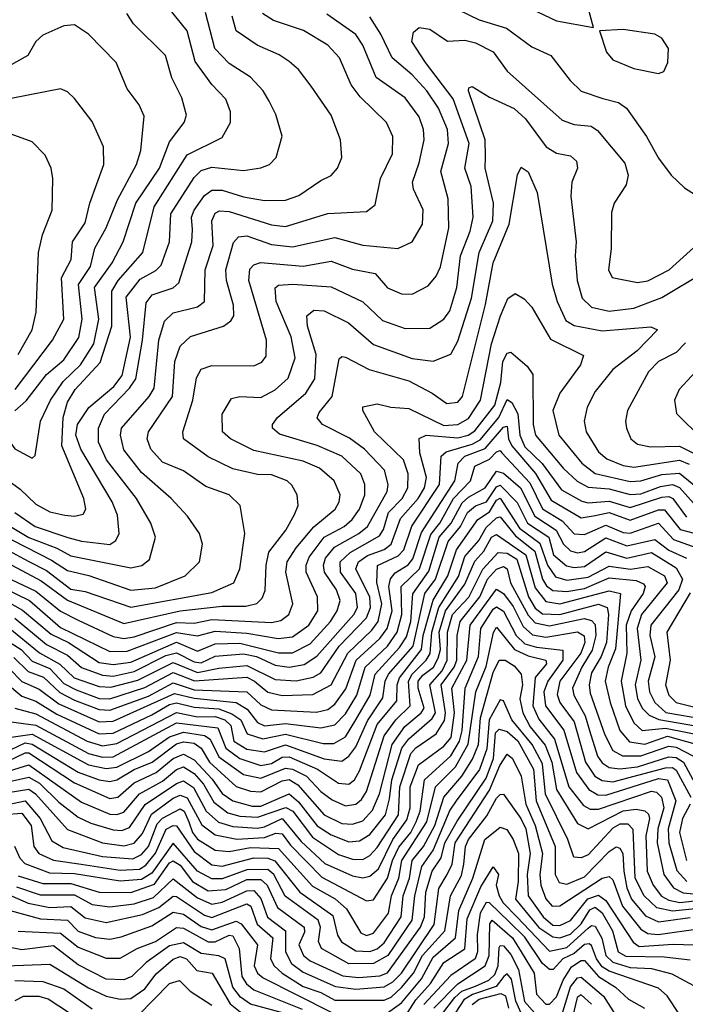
# Model space of a CAD drawing. Extents: x 1308313 to 1441400, y 959662 to 1036319.
# Tile 492 of 656: x 1397069 to 1398961, y 976716 to 979517. Entities that reach past the tile are written whole.
import ezdxf

# ---------------------------------------------------------------- set-up
doc = ezdxf.new("R2010")
doc.units = 0

msp = doc.modelspace()

# ---------------------------------------------------------------- linework, layer by layer
at = {"layer": '0CON10XD'}
for points in [[(1398285, 979560.5), (1398375, 979516.5), (1398453.1, 979493.1), (1398525, 979439.8), (1398579.1, 979415), (1398634.1, 979344.1), (1398665, 979314.1), (1398726.8, 979293.2), (1398771.6, 979281.6), (1398794, 979265), (1398851.4, 979185), (1398885, 979123.5), (1398921.5, 979075), (1398959.1, 979039.1), (1399185, 978895.7)], [(1398485.5, 979565.5), (1398595, 979514.1), (1398700, 979495), (1398681.2, 979565)], [(1396975, 978040), (1397095, 977975.9), (1397145, 977950.4), (1397215, 977896.6), (1397255, 977890.3), (1397385, 977845.4), (1397615, 977887.1), (1397678.4, 977915), (1397694.7, 977954.7), (1397708.8, 978055), (1397695.5, 978135), (1397664.4, 978165), (1397598.7, 978188.7), (1397535, 978233.9), (1397475, 978258.7), (1397441.7, 978295), (1397431.5, 978325), (1397435.6, 978345), (1397503.4, 978445), (1397510.2, 978545), (1397525, 978588.4), (1397555, 978616.1), (1397648.2, 978645), (1397669.6, 978660.4), (1397678.1, 978675), (1397677.1, 978705), (1397656.8, 978775), (1397654.9, 978805), (1397677, 978883), (1397691, 978899), (1397715, 978902.4), (1397785, 978877.5), (1397845, 978871.1), (1397965, 978897.8), (1398045, 978875.7), (1398143.7, 978866.3), (1398184.5, 978885), (1398214.4, 978935.6), (1398215.8, 978975.8), (1398188.8, 979035), (1398185.7, 979055), (1398205, 979109.4), (1398218.9, 979175), (1398217.3, 979205), (1398205, 979240.8), (1398164.7, 979295), (1398082.8, 979352.8), (1398044.4, 979445), (1398024.4, 979475), (1397942.6, 979532.6)], [(1397014, 978054), (1397159.8, 977979.8), (1397205, 977950.3), (1397266.2, 977936.2), (1397385, 977894.1), (1397455, 977901.1), (1397539.6, 977935), (1397580.4, 977975), (1397588.7, 978025), (1397580.8, 978055), (1397546.2, 978105), (1397499.6, 978155), (1397415, 978229), (1397365, 978293.1), (1397355.9, 978335), (1397358.7, 978355), (1397437.5, 978445), (1397451.1, 978468.9), (1397465.1, 978605), (1397480.5, 978659.5), (1397505, 978682.6), (1397575, 978699.8), (1397594.8, 978715.2), (1397596.4, 978805), (1397619.4, 978875), (1397615.5, 978945), (1397625, 978966.5), (1397637, 978973), (1397665, 978971.2), (1397785, 978933.1), (1397825, 978928.5), (1397945, 978965.6), (1398055, 978971.5), (1398080, 978990), (1398094.5, 979065.5), (1398128.9, 979135), (1398130, 979185), (1398112, 979225), (1398037.1, 979297.1), (1398011.8, 979331.8), (1397978.3, 979408.3), (1397945.4, 979445), (1397875.8, 979485.8), (1397791.1, 979515), (1397759.6, 979535)], [(1397105, 978269.2), (1397113.1, 978276.9), (1397128.2, 978375), (1397156.5, 978435), (1397192.4, 978487.6), (1397242.1, 978535), (1397280, 978595), (1397294.2, 978665), (1397281.7, 978755), (1397332.3, 978825), (1397362.9, 978885), (1397399.3, 978995), (1397467, 979095), (1397495, 979169.6), (1397536.7, 979225), (1397543.2, 979245), (1397530.3, 979295), (1397501.3, 979351.3), (1397484.1, 979415), (1397392.7, 979505), (1397373.5, 979535)], [(1397225, 978104.8), (1397249.5, 978110.5), (1397257.1, 978125), (1397251.9, 978155), (1397189, 978305), (1397192.7, 978385), (1397205, 978428.5), (1397227, 978465), (1397297.9, 978542.1), (1397330.8, 978645), (1397330.7, 978745), (1397349.4, 978775), (1397419.1, 978855), (1397451, 978985), (1397545, 979132.7), (1397645, 979181.8), (1397668.4, 979225), (1397668.2, 979255), (1397655, 979291.1), (1397615, 979332.7), (1397567.6, 979397.6), (1397545.1, 979485.1), (1397489.2, 979555)], [(1397325, 978023.7), (1397342.8, 978035), (1397351.5, 978055), (1397347.3, 978107.3), (1397332.2, 978145), (1397243.2, 978295), (1397229.1, 978335), (1397233.9, 978365), (1397266, 978414), (1397336.5, 978473.5), (1397360.1, 978505), (1397384.1, 978614.1), (1397372.2, 978727.8), (1397411.5, 978778.5), (1397456.6, 978803.4), (1397471.4, 978818.6), (1397495.2, 978885), (1397499.3, 978965), (1397565, 979068.4), (1397585, 979088), (1397615, 979097.3), (1397705, 979088), (1397754.8, 979095.2), (1397778.9, 979105), (1397798.5, 979125), (1397815.3, 979185.3), (1397797.5, 979247.5), (1397778.8, 979285), (1397761.2, 979315), (1397725, 979353.8), (1397665, 979392.1), (1397623.5, 979435), (1397597.5, 979537.5)], [(1396005, 979523.8), (1396016, 979466), (1396040, 979435), (1396067.8, 979417.8), (1396135, 979401.8), (1396155, 979386.5), (1396174.3, 979325), (1396164.5, 979265), (1396166.7, 979216.7), (1396195.7, 979135), (1396209.2, 979055), (1396235, 978996.5), (1396311.8, 978865), (1396393.8, 978755), (1396508.7, 978668.7), (1396594.9, 978585), (1396695, 978531.6), (1396795, 978489.6), (1396975.4, 978385), (1397031.2, 978331.2), (1397055, 978295.9), (1397105, 978269.2)], [(1397043, 978075), (1397095, 978044.1), (1397175, 978014), (1397215, 977991.4), (1397385, 977957.6), (1397416.2, 977963.8), (1397438.5, 977981.5), (1397455.3, 978044.7), (1397442, 978085), (1397401.5, 978155), (1397315.5, 978265), (1397293.4, 978315), (1397293.3, 978355), (1397310.2, 978395), (1397381.7, 978468.3), (1397399.7, 978495), (1397418.4, 978605), (1397428.5, 978711.5), (1397446.2, 978733.8), (1397505.6, 978754.4), (1397522, 978768), (1397558.7, 978885), (1397560.5, 978920.5), (1397558, 978955), (1397564.8, 978975), (1397595, 979016.6), (1397615, 979031.7), (1397645, 979032), (1397705, 979012.8), (1397765, 979002.8), (1397825, 979004), (1397863, 979017), (1397925, 979060), (1397955, 979073.8), (1397972.9, 979095), (1397984.6, 979125), (1397981.2, 979175), (1397954.6, 979245), (1397898.2, 979328.2), (1397861.8, 979375), (1397835, 979398.5), (1397807.2, 979417.2), (1397744.3, 979444.3), (1397684.9, 979484.9), (1397673, 979527)], [(1397850.8, 978109.2), (1397860.6, 978135), (1397858, 978165), (1397843.2, 978193.2), (1397829.6, 978205), (1397785, 978222.4), (1397745, 978223.2), (1397675, 978239.5), (1397605, 978273.5), (1397534.7, 978325), (1397533.1, 978345), (1397561.4, 978435), (1397571.7, 978498.3), (1397585, 978522.8), (1397615, 978533.6), (1397735, 978532.3), (1397757.1, 978542.9), (1397770, 978560), (1397770.6, 978605), (1397720.3, 978775), (1397723, 978807), (1397735, 978820), (1397753.5, 978826.5), (1397875, 978815.4), (1397955, 978829.8), (1398015, 978806.9), (1398080, 978795), (1398115, 978754.2), (1398155, 978737.1), (1398185, 978736.6), (1398230.1, 978759.9), (1398252.7, 978787.3), (1398265, 978814.4), (1398288.8, 978925), (1398287.2, 979007.2), (1398266.6, 979085), (1398288, 979165), (1398285.5, 979204.5), (1398259.8, 979265), (1398226.5, 979315), (1398185, 979360.6), (1398128.2, 979408.2), (1398096.2, 979476.2), (1398064.8, 979525)], [(1397055, 978404), (1397087.4, 978432.6), (1397145, 978507.9), (1397195, 978548.9), (1397237.4, 978612.6), (1397246.9, 978665), (1397236.1, 978763.9), (1397270.1, 978815), (1397282.9, 978867.1), (1397315.1, 978924.9), (1397346.8, 979005), (1397401.5, 979105), (1397413.7, 979145), (1397422.9, 979242.9), (1397409.2, 979275), (1397375, 979320), (1397343.8, 979395), (1397265, 979475.5), (1397225, 979502.1), (1397195, 979500), (1397135, 979472.9), (1397115.2, 979454.8), (1397092.7, 979415), (1397036.4, 979383.6)], [(1397795.9, 978464.1), (1397832.7, 978497.3), (1397852.5, 978555), (1397841.2, 978615), (1397798.6, 978715), (1397795.8, 978754.2), (1397805, 978761.4), (1397845.5, 978764.5), (1397955, 978757.2), (1398044.3, 978714.3), (1398101, 978661), (1398165, 978638.9), (1398235, 978639.8), (1398274.7, 978665), (1398291.5, 978688.5), (1398312.1, 978755), (1398322.6, 978845), (1398350.1, 978915), (1398358.4, 978955), (1398352.4, 979042.4), (1398334.5, 979095), (1398346.6, 979165), (1398301.5, 979291.5), (1398223, 979395), (1398183.5, 979455), (1398188.6, 979481.4), (1398205, 979494.7), (1398235, 979490.5), (1398285, 979455.5), (1398335, 979459), (1398365, 979451.3), (1398415.4, 979425.4), (1398455, 979370.8), (1398611.3, 979231.3), (1398645, 979218.8), (1398693.7, 979213.7), (1398711.7, 979201.7), (1398789.1, 979109.1), (1398799.3, 979075), (1398793, 979047), (1398759.2, 978995), (1398751.5, 978968.5), (1398750.8, 978865), (1398743.3, 978805), (1398753.5, 978783.5), (1398825, 978769.2), (1398855, 978774), (1398915.4, 978805), (1398995, 978877)], [(1398885, 979364.4), (1398900, 979370), (1398911.5, 979395), (1398913.3, 979435), (1398895, 979464.3), (1398875, 979475.6), (1398785, 979488.8), (1398717.5, 979485), (1398737.8, 979425), (1398755, 979402.5), (1398815, 979377.9), (1398885, 979364.4)], [(1397056.1, 978465), (1397162, 978605), (1397194.2, 978665), (1397187.7, 978782.3), (1397215.5, 978835), (1397219.3, 978885), (1397255, 978939.5), (1397268.7, 978995), (1397308.6, 979105), (1397307.2, 979155), (1397275, 979227.1), (1397225, 979293.1), (1397205, 979311.4), (1397185, 979320), (1397045, 979292.9)], [(1398393, 979127), (1398392.7, 979175), (1398344.8, 979315), (1398346.4, 979323.6), (1398355, 979326.8), (1398405, 979296.2), (1398475, 979264.7), (1398506.7, 979235), (1398565.4, 979155.4), (1398595, 979137.7), (1398635, 979130), (1398651.8, 979115), (1398654.5, 979095), (1398639.1, 979055), (1398636.2, 979015), (1398651.1, 978885), (1398648.1, 978845), (1398654.4, 978775), (1398668.3, 978725), (1398695, 978699.2), (1398745, 978687.9), (1398815, 978696.6), (1398895, 978726.4), (1399015, 978798.6)], [(1397064.8, 978565), (1397104.8, 978635), (1397116.2, 978685), (1397122.8, 978855), (1397133.8, 978905), (1397161.9, 978975), (1397163.1, 979065), (1397158.5, 979095), (1397141.9, 979131.9), (1397105, 979169.5), (1397045, 979191.1)], [(1397025, 977899.4), (1397096.6, 977865), (1397185, 977787.5), (1397325, 977719.7), (1397375, 977720.2), (1397515, 977773.5), (1397575, 977764.1), (1397625, 977777.9), (1397715, 977771.7), (1397803.6, 977756.4), (1397845, 977761.6), (1397891.2, 977795), (1397916.6, 977835), (1397915.8, 977875), (1397883.5, 977945), (1397883.1, 977965), (1397891.7, 977988.3), (1397934.8, 978045), (1397991.5, 978075), (1398014.5, 978095), (1398035.4, 978125), (1398050.5, 978165), (1398050.6, 978195), (1398039, 978225), (1397985.3, 978275.3), (1397915, 978305.8), (1397807.8, 978337.8), (1397787.7, 978355), (1397787.7, 978365), (1397801.6, 978385), (1397882.4, 978455), (1397908.2, 978495), (1397912, 978565), (1397887, 978645), (1397885.3, 978675), (1397905, 978690.2), (1397935, 978689), (1398004.2, 978654.2), (1398075, 978592.7), (1398185, 978552.7), (1398245, 978545.2), (1398295, 978565.3), (1398315, 978602.1), (1398353.9, 978725), (1398375.8, 978855), (1398414.4, 978945), (1398416.2, 978995), (1398392.8, 979095), (1398393, 979127)], [(1396945, 977911.4), (1397077.4, 977837.4), (1397158.6, 977768.6), (1397208, 977745), (1397295, 977688.7), (1397335, 977682.4), (1397385, 977689.6), (1397515, 977746.2), (1397575, 977720.9), (1397625, 977741.4), (1397695, 977743.5), (1397805, 977716.1), (1397845, 977716.2), (1397895, 977741.4), (1397952.4, 977805), (1397971.8, 977835), (1397980.3, 977865), (1397970.1, 977895), (1397935.6, 977945), (1397932.6, 977965), (1397938.4, 977985), (1397963.8, 978016.2), (1398033.4, 978055), (1398057.7, 978075), (1398113.6, 978175), (1398116.5, 978195), (1398105.8, 978235.8), (1398049.1, 978295), (1398006.3, 978326.4), (1397930, 978365), (1397915, 978384.3), (1397920.3, 978399.7), (1397957.9, 978445), (1397977.5, 978552.5), (1397985, 978558.9), (1397995, 978556.9), (1398062.2, 978522.2), (1398175, 978489.5), (1398241.5, 978455), (1398283.3, 978425), (1398315, 978428.9), (1398328.1, 978445), (1398393.3, 978706.7), (1398415.4, 978825), (1398461, 978935), (1398483.9, 979076.1), (1398495, 979097.1), (1398515, 979084.4), (1398540, 979025), (1398582.7, 978765), (1398596.8, 978715), (1398621.4, 978661.4), (1398645, 978647), (1398725, 978631.4), (1398863.6, 978643.6), (1398882.5, 978635), (1398824.2, 978575), (1398755, 978522), (1398705, 978459.2), (1398682.2, 978415), (1398673.9, 978375), (1398679.8, 978345), (1398715, 978287.5), (1398738, 978268)], [(1397055, 977814.9), (1397145, 977739.3), (1397205, 977709.1), (1397245, 977674.2), (1397305, 977652.4), (1397335, 977649.7), (1397395, 977662.6), (1397485, 977708.4), (1397515, 977716), (1397565, 977690.6), (1397585, 977687.3), (1397625, 977706.4), (1397705, 977712.8), (1397742.5, 977705), (1397795, 977680.3), (1397834.9, 977674.9), (1397877.8, 977682.2), (1397914.1, 977705.9), (1398018.6, 977825), (1398029.4, 977845), (1398024.3, 977885), (1397981.1, 977945), (1397980.5, 977975), (1398008.7, 978001.3), (1398091.7, 978048.3), (1398103.5, 978066.5), (1398118, 978115), (1398156.4, 978155), (1398172.2, 978185), (1398173.1, 978225), (1398160.1, 978265), (1398077.8, 978345), (1398044.4, 978405), (1398045, 978416), (1398085, 978424.3), (1398124.6, 978414.6), (1398175, 978410.8), (1398275, 978362.9), (1398314.6, 978365.4), (1398345, 978382.6), (1398379.6, 978435), (1398410.1, 978595), (1398435.8, 978675), (1398456.4, 978723.6), (1398477.6, 978737.6), (1398503, 978723), (1398525, 978699.6), (1398578.3, 978608.3), (1398672, 978562), (1398663.6, 978535), (1398605, 978454.6), (1398584.4, 978405), (1398601.5, 978335), (1398667.5, 978255), (1398705, 978225.9), (1398805, 978203.2), (1398835, 978204.9), (1398895, 978223.3), (1398945, 978226.6), (1399006.5, 978176.5)], [(1399083.7, 978616.3), (1398943.8, 978465), (1398930.6, 978435), (1398936.7, 978396.7), (1399009.2, 978325)], [(1398962, 978598), (1398935, 978570.5), (1398885, 978544.3), (1398857.1, 978515), (1398797.5, 978405), (1398791.3, 978375), (1398794.6, 978355), (1398806.9, 978325), (1398825, 978309.4), (1398862, 978302), (1398945, 978304.2), (1399055, 978248.5)], [(1397035, 977789.8), (1397125.9, 977715.9), (1397183.5, 977683.5), (1397224, 977645), (1397295, 977620.3), (1397327.8, 977617.8), (1397405, 977637.7), (1397505, 977688.2), (1397575, 977660.1), (1397635, 977672.6), (1397715, 977679.7), (1397795, 977640.3), (1397855, 977635.9), (1397903.7, 977646.3), (1397925, 977659.1), (1397977.5, 977735), (1398055.3, 977815), (1398066.1, 977845), (1398064.4, 977874.4), (1398024.9, 977955), (1398032.8, 977975), (1398057.6, 977992.4), (1398105, 978010.2), (1398125.2, 978024.8), (1398152, 978098), (1398201.8, 978155), (1398219.7, 978185), (1398225.8, 978215), (1398206.5, 978285), (1398204.8, 978325.2), (1398224.9, 978335.2), (1398315, 978327), (1398344.4, 978335), (1398362.7, 978347.3), (1398419.6, 978420.4), (1398437, 978485), (1398442.6, 978545), (1398455, 978568.5), (1398465, 978570.9), (1398511.4, 978531.4), (1398528.1, 978508.1), (1398528.6, 978365), (1398535.8, 978335), (1398615, 978240.5), (1398653.8, 978203.8), (1398685, 978186.7), (1398745, 978182.5), (1398805, 978165.8), (1398835, 978168.4), (1398890.6, 978189.4), (1398925, 978194.4), (1398945, 978185.8), (1398985, 978141.4)], [(1397044.5, 977924.5), (1397115, 977890.8), (1397185, 977834.2), (1397235, 977809.2), (1397335, 977761.9), (1397365, 977756.3), (1397395, 977760.9), (1397515, 977802.1), (1397565, 977800.4), (1397615, 977810.5), (1397785, 977802.2), (1397811.9, 977808.1), (1397834.1, 977825), (1397845.2, 977855), (1397826, 977945), (1397829.9, 977975), (1397854.8, 978015), (1397905.5, 978074.5), (1397966.1, 978125), (1397977.6, 978145), (1397980, 978165), (1397962.9, 978205), (1397921.2, 978241.2), (1397875, 978261), (1397735, 978291), (1397668.5, 978325), (1397646.1, 978345), (1397644.7, 978395), (1397671, 978439), (1397695, 978444.8), (1397755, 978442.6), (1397795.9, 978464.1)], [(1397015, 977762.5), (1397073.6, 977725), (1397105, 977692.1), (1397155, 977670.8), (1397195, 977628.5), (1397230, 977610.1), (1397295, 977585.7), (1397325, 977585.4), (1397425, 977617.6), (1397505, 977659.5), (1397566.1, 977636.1), (1397715, 977646.3), (1397736.4, 977635), (1397775, 977603.5), (1397815, 977594.3), (1397902.7, 977597.3), (1397955, 977625.2), (1398002.3, 977715), (1398070, 977780), (1398088.1, 977805), (1398098.3, 977855), (1398084.2, 977915.8), (1398086.2, 977963.8), (1398145, 977991.6), (1398161.3, 978008.7), (1398184.2, 978075.8), (1398262.8, 978195), (1398267.5, 978275), (1398282, 978288), (1398355, 978309.5), (1398378, 978322), (1398431, 978385), (1398455, 978436.6), (1398468.3, 978428.3), (1398485.6, 978395.6), (1398491.4, 978335), (1398505, 978302), (1398554.2, 978254.2), (1398609.8, 978179.8), (1398667.1, 978147.1), (1398685, 978142.9), (1398745, 978147.1), (1398805, 978129.3), (1398895, 978159), (1398915, 978160.5), (1398926.1, 978155), (1398965, 978101.5)], [(1397052.3, 977702.3), (1397092.8, 977662.8), (1397136.9, 977646.9), (1397183.3, 977603.3), (1397225, 977581), (1397295, 977554.2), (1397325, 977552.5), (1397435, 977592.9), (1397505, 977630.6), (1397565, 977610.9), (1397715, 977604.6), (1397755, 977567.7), (1397785, 977553.9), (1397913.3, 977546.7), (1397945, 977554.6), (1397965, 977569.4), (1397996.2, 977613.8), (1398025.5, 977694.5), (1398093.1, 977756.9), (1398113.7, 977785), (1398127.6, 977835), (1398118.4, 977905), (1398123.5, 977926.5), (1398136.4, 977943.6), (1398173.4, 977966.6), (1398186.8, 977983.2), (1398211.4, 978058.6), (1398306.5, 978205), (1398316, 978255), (1398334.6, 978275.4), (1398392.5, 978297.5), (1398445, 978358), (1398455, 978360.5), (1398458.3, 978325), (1398468.6, 978305), (1398535.9, 978225.9), (1398580.1, 978150.1), (1398665, 978099.8), (1398705, 978106.2), (1398745, 978114.6), (1398805, 978093.1), (1398885, 978122.8), (1398902.3, 978122.3), (1398946.8, 978066.8), (1399005, 978051.6)], [(1397040, 977670), (1397075, 977634.1), (1397125, 977612.4), (1397180.4, 977570.4), (1397295, 977519.9), (1397335, 977521), (1397509.6, 977600.4), (1397565, 977586.4), (1397685, 977574.3), (1397715.8, 977555.8), (1397745, 977517.9), (1397765, 977508.4), (1397825, 977515.1), (1397925, 977502.7), (1397965, 977511.4), (1397995, 977542.3), (1398027.6, 977595), (1398050.9, 977675), (1398115, 977734.7), (1398142.6, 977775), (1398155.9, 977825), (1398153.4, 977905), (1398205.9, 977955), (1398237.7, 978052.3), (1398263.1, 978085), (1398302.6, 978155), (1398350.4, 978205), (1398362.9, 978247.1), (1398405, 978267.1), (1398425, 978287.8), (1398435, 978291.3), (1398440.2, 978285), (1398519.3, 978199.3), (1398555.2, 978125.2), (1398611, 978091), (1398645, 978054.3), (1398675, 978052.3), (1398735, 978079.1), (1398785, 978058), (1398805, 978056.2), (1398885, 978085.1), (1398927.9, 978037.9), (1398994.3, 978015)], [(1398738, 978268), (1398785, 978248.8), (1398815, 978244.2), (1398945, 978264), (1398972.7, 978252.7)], [(1396975.8, 977675), (1397075, 977592.3), (1397115, 977578.1), (1397175, 977541), (1397295, 977485.7), (1397335, 977487.7), (1397445, 977539.2), (1397495, 977569.1), (1397515, 977574), (1397565, 977560.8), (1397635, 977556.3), (1397672.7, 977542.7), (1397697.9, 977525), (1397715.5, 977485.5), (1397760.7, 977470.7), (1397825, 977484), (1397932.3, 977457.7), (1397962, 977458), (1397995, 977477.1), (1398025, 977524.8), (1398065.8, 977595), (1398079.5, 977655), (1398149.2, 977730.8), (1398168.6, 977761.4), (1398181.4, 977805), (1398186.7, 977883.3), (1398231.9, 977948.1), (1398261.2, 978045), (1398296.2, 978085), (1398327.3, 978142.7), (1398345, 978159), (1398392.4, 978185), (1398425, 978232.8), (1398445, 978226.5), (1398492.7, 978185), (1398533.7, 978105), (1398594.1, 978065), (1398615.1, 978025), (1398635, 978005.9), (1398655, 978000), (1398675, 978004.4), (1398735, 978042.7), (1398795, 978019.8), (1398875, 978038), (1398915, 978007.7), (1398964.8, 977984.8)], [(1397015, 978221.9), (1397071, 978181), (1397115, 978138.7), (1397155, 978116.8), (1397197.8, 978107.8), (1397225, 978104.8)], [(1397055, 977558.5), (1397115, 977542.4), (1397260.7, 977465), (1397305, 977451.1), (1397345, 977458), (1397515, 977546.5), (1397575, 977533.9), (1397625, 977534.8), (1397652.6, 977525), (1397669, 977509), (1397678.2, 977465), (1397715, 977441.8), (1397765, 977434), (1397825, 977453.7), (1397935, 977414.5), (1397985, 977407.6), (1398005, 977422.1), (1398025, 977448.5), (1398057.8, 977522.2), (1398101.8, 977588.2), (1398107.9, 977635), (1398117.4, 977655), (1398187.5, 977735), (1398220.9, 977885), (1398251.5, 977925), (1398287.6, 978032.4), (1398322, 978075), (1398342.5, 978115), (1398365, 978134.4), (1398396.2, 978145), (1398425, 978188.5), (1398435, 978193.2), (1398483.4, 978143.4), (1398513.1, 978085), (1398573.1, 978045), (1398586.8, 977995), (1398623.3, 977963.3), (1398645, 977958.5), (1398675, 977961.9), (1398735, 978003.3), (1398795, 977984.9), (1398865, 978000.9), (1398935, 977957.9), (1398953.1, 977925), (1398942.8, 977895), (1398862.9, 977795), (1398860.5, 977765), (1398875.1, 977704.9), (1398856.1, 977635), (1398859.3, 977605), (1398875.1, 977575), (1398905.7, 977545.7), (1399016.8, 977526.8)], [(1397045, 977520), (1397115, 977509.8), (1397265, 977429.5), (1397305, 977419.4), (1397335, 977420.1), (1397515, 977516.9), (1397632.9, 977502.9), (1397655.3, 977445), (1397695, 977415.3), (1397755, 977395.3), (1397785, 977401.4), (1397815, 977418.8), (1397835, 977420.1), (1397916, 977385), (1397975, 977345.5), (1398005, 977342.3), (1398021.4, 977355), (1398035, 977379.8), (1398085, 977512.1), (1398141.2, 977578.8), (1398142.5, 977625), (1398149.1, 977645), (1398211.7, 977725), (1398216.6, 977765), (1398244.4, 977865.6), (1398286.5, 977935), (1398311.2, 978008.8), (1398371.7, 978095), (1398405, 978117.3), (1398425, 978150.6), (1398435, 978155.6), (1398490.2, 978070.2), (1398547.7, 978027.7), (1398569.5, 977965), (1398592.5, 977932.5), (1398625, 977922.3), (1398685, 977931.4), (1398745, 977962.3), (1398805.8, 977954.2), (1398855, 977961.2), (1398902.5, 977935), (1398909.6, 977915), (1398836.8, 977825), (1398824.1, 977785), (1398834.5, 977695), (1398818.7, 977625), (1398825.7, 977585.7), (1398838.6, 977558.6), (1398858.5, 977538.5), (1398886.2, 977526.2), (1399045, 977499.1)], [(1396960.5, 978010.5), (1397130.6, 977920.6), (1397205, 977865.3), (1397365, 977799.4), (1397525, 977834.9), (1397645, 977848.5), (1397711.8, 977848.2), (1397743.6, 977856.4), (1397758.5, 977871.5), (1397767.2, 977892.8), (1397769.4, 977965), (1397777.5, 978002.5), (1397825.6, 978065), (1397850.8, 978109.2)], [(1397045, 977475.8), (1397105, 977484.1), (1397265, 977397.1), (1397315, 977386.9), (1397345, 977391), (1397435, 977435.3), (1397495, 977476.8), (1397535, 977489.9), (1397595, 977480.7), (1397610.2, 977470.2), (1397635, 977419.5), (1397705, 977369.3), (1397755, 977359.6), (1397825, 977387.7), (1397845, 977384.9), (1397884.3, 977365), (1397925, 977321.1), (1397957.7, 977297.7), (1397995, 977280.7), (1398025, 977285.5), (1398041.3, 977298.7), (1398055, 977321.6), (1398105, 977479.8), (1398138.3, 977525), (1398179, 977565), (1398174, 977635), (1398184.6, 977655.4), (1398225, 977694.9), (1398235.7, 977714.3), (1398240.4, 977775), (1398260.9, 977845), (1398316.9, 977933.1), (1398335, 977990), (1398374.2, 978035), (1398395, 978072), (1398425, 978100), (1398435, 978102.8), (1398478.5, 978048.5), (1398533.6, 978005), (1398555.2, 977925.2), (1398566.4, 977906.4), (1398585, 977893.3), (1398625, 977890.6), (1398675, 977899.2), (1398745, 977929.6), (1398821.7, 977921.7), (1398842.4, 977912.4), (1398846.9, 977905), (1398841.6, 977885), (1398807, 977835), (1398793.3, 977795), (1398795.3, 977714.8), (1398779.5, 977635), (1398791.3, 977565), (1398815, 977516.3), (1398838.4, 977495), (1398905, 977501.5), (1399025, 977477.4)], [(1397055.2, 978115), (1397113.2, 978075), (1397205.9, 978044.1), (1397245, 978033.1), (1397325, 978023.7)], [(1397045, 977441), (1397085, 977459.8), (1397105, 977456.4), (1397235, 977376.2), (1397295, 977354.2), (1397325, 977349.8), (1397345, 977354.3), (1397395, 977384.4), (1397445.3, 977404.7), (1397515, 977456.5), (1397535, 977462.2), (1397565, 977458.6), (1397584.9, 977445), (1397609, 977405), (1397685, 977335.1), (1397725, 977322), (1397755, 977320.6), (1397815, 977351.9), (1397835.4, 977355.4), (1397860.2, 977340.2), (1397935, 977255.4), (1397985, 977230.6), (1398015, 977228.7), (1398045, 977238), (1398072, 977268), (1398091.7, 977315), (1398128, 977455), (1398164.2, 977505.8), (1398210.9, 977545), (1398218.6, 977558.6), (1398202, 977615), (1398202.2, 977635), (1398215, 977652.3), (1398245.6, 977675), (1398259.2, 977700.8), (1398265.2, 977725), (1398261.7, 977775), (1398279.4, 977835), (1398335, 977911.4), (1398363.4, 977976.6), (1398388.8, 978005), (1398410.4, 978045), (1398425, 978052.5), (1398508.2, 977995), (1398535, 977900.5), (1398565, 977861.6), (1398605, 977855.1), (1398745, 977892.3), (1398777.1, 977885), (1398763, 977727), (1398742.4, 977675), (1398734, 977635), (1398747.5, 977575), (1398775.1, 977495), (1398802.8, 977462.8), (1398845.9, 977455.9), (1398910.9, 977479.1), (1398995, 977454.6)], [(1397035, 977407.3), (1397085, 977431.7), (1397095, 977430.9), (1397225, 977346.4), (1397325, 977301.3), (1397348.4, 977305), (1397395, 977346.3), (1397456.7, 977375), (1397505, 977415.5), (1397535, 977427.6), (1397565, 977411.1), (1397616.6, 977356.6), (1397645, 977315.9), (1397674.8, 977294.8), (1397729.9, 977279.9), (1397755, 977279.2), (1397835, 977314.4), (1397862.1, 977292.1), (1397915, 977223.8), (1397955, 977198), (1398005, 977178.1), (1398035, 977181.2), (1398065, 977199.4), (1398108.9, 977255), (1398120.9, 977300.9), (1398127, 977355), (1398155.6, 977445), (1398175, 977471.3), (1398241.3, 977528.7), (1398251.3, 977545), (1398235.1, 977625), (1398269.8, 977665), (1398284.8, 977695), (1398285.6, 977775), (1398299.9, 977825), (1398345.6, 977874.4), (1398386, 977954), (1398428.9, 978001.1), (1398455, 977998.9), (1398482.7, 977982.7), (1398515.4, 977875.4), (1398535, 977842.9), (1398555, 977826.6), (1398605, 977824.8), (1398715, 977854.2), (1398739.3, 977845), (1398743.2, 977825), (1398737, 977745), (1398722, 977705), (1398695, 977658.8), (1398688.4, 977625), (1398691.2, 977601.2), (1398733, 977483), (1398755, 977438.1), (1398782.4, 977422.4), (1398835, 977422.8), (1398915, 977450.5), (1398935, 977447.2), (1398983.1, 977423.1)], [(1397025, 977375.2), (1397095, 977397.4), (1397245, 977290.7), (1397325, 977257.3), (1397345, 977255.6), (1397365, 977262.4), (1397409.3, 977315), (1397475, 977351), (1397515, 977383.9), (1397535, 977391.1), (1397565, 977372.1), (1397591.7, 977341.8), (1397621.1, 977291.1), (1397660.5, 977260.5), (1397695, 977250.9), (1397745, 977248.7), (1397826.2, 977276.2), (1397845.2, 977265.2), (1397901.2, 977191.2), (1397975, 977141.7), (1398015, 977128.8), (1398045, 977127.9), (1398065, 977139.7), (1398085, 977162.4), (1398146.2, 977255), (1398150.3, 977335), (1398180.9, 977429.1), (1398195, 977446), (1398252.8, 977485), (1398276.5, 977523.5), (1398279.6, 977545), (1398267.2, 977625), (1398304, 977675), (1398311.9, 977695), (1398313.2, 977765), (1398321.7, 977805), (1398377.2, 977875), (1398398.6, 977925), (1398425, 977953.9), (1398445, 977961.7), (1398454.7, 977955), (1398464.7, 977915), (1398515, 977822.6), (1398535, 977801.5), (1398575, 977792.2), (1398673.7, 977813.7), (1398695, 977807.7), (1398705, 977796.9), (1398707.1, 977765), (1398696.9, 977723.1), (1398667.1, 977675), (1398641.1, 977615), (1398644.4, 977595), (1398677, 977537), (1398689.1, 977495), (1398712.1, 977422.2), (1398725, 977403.1), (1398745, 977389.7), (1398775, 977385.8), (1398825, 977391.6), (1398915, 977419.6), (1398935, 977417.8), (1398956.2, 977405), (1399008, 977308)], [(1397015, 977343.7), (1397095, 977362.5), (1397125.6, 977345), (1397180.8, 977290.8), (1397235, 977248.6), (1397271.2, 977231.2), (1397335, 977212.4), (1397359.4, 977210.6), (1397380.9, 977219.1), (1397425.4, 977284.6), (1397515, 977344.5), (1397535, 977351.5), (1397562.8, 977332.8), (1397599, 977265), (1397634, 977234), (1397675, 977221.7), (1397745, 977217.5), (1397765, 977220.5), (1397815, 977244.7), (1397869.3, 977179.3), (1397936.9, 977116.9), (1398015, 977081.3), (1398045, 977075.9), (1398065, 977080.1), (1398089.1, 977100.9), (1398130.4, 977185), (1398169.7, 977240.3), (1398179.5, 977275), (1398179.4, 977335), (1398202.6, 977397.4), (1398275, 977450.5), (1398295.5, 977475), (1398305.4, 977545), (1398297.2, 977615), (1398340.4, 977695), (1398349.7, 977795), (1398425, 977896.8), (1398445, 977884.5), (1398472, 977848), (1398500.7, 977790.7), (1398527.4, 977767.4), (1398565, 977760.8), (1398655, 977775.5), (1398673.9, 977763.9), (1398675.5, 977745), (1398664.3, 977715), (1398604.3, 977635), (1398597, 977597), (1398604.4, 977575), (1398645, 977519.8), (1398677.7, 977405), (1398704.6, 977365), (1398725, 977352.2), (1398755, 977349.2), (1398905, 977389), (1398925, 977389.8), (1398935, 977382.4), (1398976.9, 977305)], [(1398975, 977886.6), (1398909.2, 977775), (1398918.5, 977695), (1398905.4, 977625), (1398914.3, 977595), (1398935, 977574.4), (1399075, 977539.8)], [(1397005.8, 977314.2), (1397095, 977327.7), (1397113.8, 977315), (1397205, 977213.2), (1397305, 977175.1), (1397365, 977166.7), (1397395, 977174.6), (1397418.1, 977201.9), (1397443.5, 977256.5), (1397505, 977302.6), (1397525, 977310.8), (1397545, 977303.2), (1397586.8, 977226.8), (1397625, 977197.6), (1397686.2, 977186.2), (1397765, 977190.7), (1397797.2, 977202.8), (1397815, 977200.7), (1397838.6, 977168.6), (1397927.8, 977077.8), (1398055, 977010.6), (1398075, 977013.3), (1398115, 977074.4), (1398128.6, 977125), (1398146.7, 977163.3), (1398180.8, 977205), (1398196.7, 977235), (1398207.3, 977265), (1398219.5, 977355), (1398295, 977423), (1398319.4, 977465), (1398327, 977495), (1398335.6, 977615), (1398373.9, 977705), (1398380.2, 977785), (1398415, 977840.2), (1398425, 977846.3), (1398445, 977834.5), (1398480.4, 977765), (1398505, 977741.8), (1398537.9, 977732.1), (1398613.5, 977723.5), (1398613.6, 977695), (1398570.5, 977635), (1398559.6, 977605), (1398563.6, 977565), (1398616, 977496), (1398651.9, 977375), (1398687, 977327), (1398712.3, 977312.3), (1398735, 977310.8), (1398885, 977357.9), (1398910.7, 977355), (1398934.3, 977295), (1398913.1, 977215), (1398914.4, 977175), (1398936.8, 977096.8), (1398965.6, 977065.6)], [(1397035, 977284.6), (1397085.2, 977295), (1397127.5, 977245), (1397161, 977181), (1397192.3, 977162.3), (1397305, 977136), (1397390.5, 977129.5), (1397415, 977142.3), (1397435.4, 977164.6), (1397460.4, 977229.6), (1397475, 977245.1), (1397525, 977272.3), (1397536.5, 977265), (1397550.3, 977235), (1397560.9, 977205), (1397575, 977186.1), (1397625, 977154.1), (1397665, 977150.5), (1397725, 977162.1), (1397805, 977158.9), (1397901.9, 977051.9), (1397965.6, 977015.6), (1397998, 976988), (1398039.3, 976919.3), (1398055, 976911.8), (1398075, 976918.3), (1398117.5, 976975), (1398126.2, 977025), (1398147.2, 977075), (1398155.1, 977125), (1398226.2, 977235), (1398251, 977335), (1398308.5, 977391.5), (1398343.8, 977456.2), (1398365.9, 977605), (1398395, 977677.4), (1398416, 977774), (1398425, 977788.7), (1398475.6, 977725.6), (1398515, 977707.4), (1398565.2, 977695), (1398567, 977685), (1398534.3, 977645.7), (1398528, 977565), (1398545, 977526.7), (1398589.8, 977469.8), (1398630.4, 977335), (1398671.9, 977281.9), (1398690.7, 977270.7), (1398715, 977270.9), (1398865, 977322.1), (1398879.7, 977319.7), (1398894.1, 977305), (1398900.4, 977275), (1398883.1, 977215), (1398881.6, 977175), (1398900.3, 977085), (1398927.6, 977047.6), (1398955, 977032.9), (1398985, 977030.4)], [(1397025, 977256.3), (1397075, 977259.7), (1397101.8, 977225), (1397109.2, 977165), (1397124, 977145), (1397165, 977126.1), (1397243.8, 977115), (1397355, 977097.4), (1397409.9, 977100.1), (1397427.9, 977112.1), (1397455, 977146.2), (1397485.8, 977214.2), (1397505, 977224.5), (1397515, 977223.2), (1397565, 977150.9), (1397615, 977112.7), (1397645, 977108.8), (1397735, 977132.2), (1397775, 977131.5), (1397794.3, 977124.3), (1397865.1, 977035), (1397958.9, 976968.9), (1397972.8, 976912.8), (1397983.8, 976893.8), (1398025, 976868.3), (1398065, 976866.3), (1398085, 976873.8), (1398105, 976891), (1398153.8, 976965), (1398159.4, 977025), (1398177.2, 977075), (1398184.5, 977125), (1398217.5, 977165), (1398248.9, 977225), (1398275.2, 977304.8), (1398326.4, 977365), (1398356.5, 977413.5), (1398373.6, 977455), (1398379.2, 977530.8), (1398415, 977660.2), (1398432.5, 977695), (1398449.1, 977695), (1398475, 977679.1), (1398495.1, 977655), (1398498.1, 977625), (1398490.5, 977585), (1398499.8, 977545), (1398520.8, 977505), (1398562.7, 977452.7), (1398582.3, 977405), (1398595, 977327), (1398655, 977230.7), (1398685, 977215.2), (1398785, 977266.2), (1398821.2, 977271.2), (1398846.6, 977266.6), (1398857.2, 977257.2), (1398859.1, 977245), (1398849.5, 977195), (1398853.4, 977095), (1398869.8, 977055), (1398894, 977024), (1398915, 977012), (1398945.9, 977005.9), (1399055, 977017.9)], [(1399055, 976994.1), (1398925, 976980.5), (1398880.1, 976990.1), (1398844.8, 977024.8), (1398818.8, 977075), (1398813.5, 977213.5), (1398798.8, 977228.8), (1398775, 977228.2), (1398755, 977216.8), (1398685, 977140.8), (1398665, 977133), (1398644.4, 977134.4), (1398627.8, 977185), (1398564.2, 977314.2), (1398555, 977400.5), (1398526.1, 977455), (1398468.3, 977525), (1398445, 977579.4), (1398435, 977581.9), (1398403.6, 977525), (1398397.2, 977442.8), (1398375.9, 977384.1), (1398310.2, 977295), (1398292.2, 977267.8), (1398244.6, 977155), (1398211.7, 977108.3), (1398191.3, 977025), (1398184, 976955), (1398115.5, 976854.5), (1398075, 976831.9), (1398005, 976831.4), (1397926.7, 976875), (1397918.8, 976895), (1397924.2, 976935), (1397917.7, 976955), (1397823.4, 977023.4), (1397791.2, 977085), (1397775, 977099.8), (1397715, 977098.1), (1397645, 977073.1), (1397615, 977072.5), (1397574.4, 977094.4), (1397505, 977174), (1397445, 977088.6), (1397415, 977071.2), (1397355, 977066.6), (1397225, 977087.1), (1397155, 977089.3), (1397085, 977116), (1397071, 977131), (1397054.9, 977165)], [(1397065, 977081.4), (1397135, 977059.4), (1397215, 977059.6), (1397295, 977035.3), (1397385, 977033.6), (1397452.7, 977057.3), (1397495, 977118.2), (1397505, 977124), (1397525, 977111.4), (1397560.2, 977065), (1397605, 977038.9), (1397655, 977042.7), (1397715, 977070.7), (1397755, 977071.2), (1397773, 977055), (1397801.6, 976991.6), (1397878.3, 976935), (1397878.4, 976921.5), (1397862.4, 976885), (1397876.3, 976855), (1397895, 976840), (1397987.4, 976797.4), (1398032.6, 976792.6), (1398092.7, 976797.3), (1398115, 976805.6), (1398208.4, 976935), (1398219.5, 976965), (1398223.8, 977035), (1398241.6, 977095), (1398267, 977133), (1398277.6, 977175), (1398312.6, 977237.4), (1398395, 977358.9), (1398415.8, 977415), (1398422, 977488), (1398431.8, 977498.2), (1398455, 977491.6), (1398485, 977465.3), (1398529.7, 977385), (1398537.5, 977295), (1398591, 977165), (1398591.8, 977085), (1398602.4, 977062.4), (1398625, 977057.9), (1398675, 977078.4), (1398745, 977150.6), (1398765, 977163.5), (1398775, 977159.8), (1398783.6, 977145), (1398786.3, 977095), (1398795, 977047.6), (1398808.4, 977015), (1398848, 976968), (1398885, 976950.7), (1398975, 976962.7)], [(1397060.1, 977050.1), (1397127.7, 977027.7), (1397225, 977027.2), (1397275, 977000.2), (1397325, 976993.2), (1397395, 977001.9), (1397450, 977020), (1397505, 977073.1), (1397575, 977018.6), (1397615, 977000.8), (1397645, 977006.1), (1397715, 977038.9), (1397735, 977040), (1397755, 977017), (1397773.8, 976963.8), (1397825.2, 976925.2), (1397824.9, 976865), (1397842.3, 976832.3), (1397875, 976807), (1397967, 976767), (1398025, 976758.8), (1398105, 976765.4), (1398130.4, 976779.6), (1398154.4, 976805), (1398247, 976943.1), (1398260.8, 977045), (1398284.4, 977085.6), (1398298.8, 977115), (1398306.8, 977175), (1398404.9, 977325), (1398434.3, 977395), (1398455, 977427.3), (1398470, 977415), (1398495.1, 977365), (1398507.8, 977285), (1398534.1, 977225), (1398555.5, 977145), (1398547.5, 977085), (1398550.7, 977055), (1398565, 977015.8), (1398583.2, 976995), (1398605, 976995.9), (1398725, 977074.6), (1398745, 977079.8), (1398755, 977070), (1398782.8, 976995), (1398835, 976930.1), (1398855, 976917.5), (1398884.5, 976914.5), (1399005, 976931.5)], [(1396995, 977046.2), (1397093.6, 977003.6), (1397155, 976991.6), (1397215, 976994.1), (1397255, 976962.2), (1397315, 976948.8), (1397418.3, 976971.7), (1397465, 976991.5), (1397505, 977023.4), (1397515, 977022.8), (1397595, 976969.7), (1397615, 976963.2), (1397715, 977001.7), (1397726.3, 976995), (1397743.8, 976943.8), (1397789.1, 976905), (1397781.8, 976845), (1397792.7, 976825), (1397815.5, 976805), (1397875, 976766.8), (1397925, 976749.7), (1397965, 976727.5), (1398105, 976728.1), (1398125, 976736.7), (1398155, 976763.6), (1398188.5, 976805), (1398214.6, 976855), (1398277.8, 976925), (1398294, 977025), (1398325, 977082.2), (1398331.6, 977115), (1398336.2, 977165), (1398345.1, 977184.9), (1398397.5, 977252.5), (1398425, 977302), (1398435, 977312.5), (1398445, 977313.8), (1398494.1, 977245), (1398507.6, 977215), (1398520.7, 977145), (1398511.6, 977085), (1398514.7, 977025), (1398557.1, 976965), (1398585, 976941.5), (1398605, 976939.9), (1398635, 976954.5), (1398683.8, 977016.2), (1398715, 977026.5), (1398735, 977011.7), (1398812.9, 976892.9), (1398830.6, 976880.6), (1398927.1, 976887.1), (1399014.1, 976884.1)], [(1398975.4, 977285), (1398953.4, 977245), (1398945.3, 977205), (1398964.3, 977125)], [(1398115, 976691.5), (1398155, 976720.1), (1398211.2, 976788.8), (1398245, 976849.9), (1398307.7, 976905), (1398317.3, 976982.7), (1398357.5, 977075), (1398391.8, 977185), (1398435, 977220), (1398453.7, 977213.7), (1398472.1, 977185), (1398487.1, 977145), (1398486.6, 977065), (1398478.2, 977015), (1398545, 976934.9), (1398585, 976908.3), (1398605, 976904.7), (1398635, 976915.8), (1398665, 976945), (1398690.4, 976985), (1398705, 976992), (1398725, 976976.2), (1398754.7, 976925), (1398770.8, 976865), (1398792.7, 976852.7), (1398901.4, 976851.4), (1398975, 976842.8)], [(1398165, 976681.5), (1398195, 976728.7), (1398236.9, 976775), (1398274.9, 976835), (1398335, 976873.3), (1398340.9, 976959.1), (1398380, 977050.1), (1398415, 977106.9), (1398430, 977085), (1398423.5, 977055), (1398432.2, 977025), (1398443.8, 977005), (1398482.7, 976965), (1398575, 976867.3), (1398625, 976878), (1398685, 976932.8), (1398695, 976940), (1398705, 976938.4), (1398724.5, 976904.5), (1398735.7, 976855), (1398755.7, 976835.7), (1398805, 976821.1), (1398865, 976817.8), (1398923.1, 976803.1), (1398985, 976769.2)], [(1397042.4, 976982.4), (1397128.8, 976958.9), (1397205, 976955.6), (1397235, 976924.4), (1397285, 976905.8), (1397325, 976901.5), (1397357.8, 976907.8), (1397445, 976939.4), (1397505, 976978), (1397535, 976972.2), (1397585, 976937.1), (1397615, 976927.5), (1397685, 976952.5), (1397698.8, 976945), (1397745.4, 976885.4), (1397735.9, 976825), (1397744.8, 976805), (1397761.6, 976791.6), (1397955, 976693.7)], [(1398945, 976686.6), (1398910, 976740), (1398885, 976761.9), (1398745, 976810.2), (1398725, 976822.8), (1398708.6, 976845), (1398695, 976883.3), (1398687.8, 976887.8), (1398675, 976886.2), (1398645, 976860.9), (1398613.4, 976845), (1398585.5, 976814.5), (1398575, 976814.9), (1398555, 976832.4), (1398505, 976907.3), (1398461, 976951), (1398405, 977004.9), (1398395, 977005.8), (1398378.5, 976975), (1398369.2, 976915), (1398370.5, 976865), (1398363.9, 976845), (1398295, 976798.1), (1398218.2, 976715)], [(1398246.6, 976705), (1398315, 976773.8), (1398392, 976825), (1398403.5, 976855), (1398405.6, 976945), (1398412.5, 976955), (1398470.2, 976905), (1398495.1, 976865), (1398532, 976805), (1398538.4, 976745), (1398565, 976716.7), (1398575, 976716.6), (1398595, 976737.4), (1398614.2, 976785), (1398637.9, 976822.1), (1398665, 976841), (1398675, 976840.5), (1398715, 976794.7), (1398763.2, 976765), (1398800.1, 976730.1), (1398844.9, 976704.9)], [(1397065, 976924.3), (1397185, 976918.1), (1397235, 976878.1), (1397315, 976847), (1397355, 976847.2), (1397403.1, 976875), (1397455, 976894.9), (1397515, 976934.4), (1397535, 976932.7), (1397605, 976893.8), (1397625, 976893.8), (1397665, 976913), (1397675, 976911.2), (1397693.2, 976875), (1397700.6, 976795), (1397713.8, 976773.8), (1397735, 976756.8), (1397871.8, 976701.8)], [(1397855, 976681), (1397725, 976716), (1397696.7, 976736.7), (1397675.1, 976765.1), (1397652.9, 976845), (1397635, 976853.5), (1397585, 976860.7), (1397535, 976891.2), (1397495, 976882), (1397428.8, 976835), (1397388.1, 976795), (1397365, 976785.5), (1397315, 976787.2), (1397235, 976828.1), (1397165, 976882), (1397075, 976871.2), (1396995, 976887.5)], [(1398265, 976682.1), (1398306.2, 976735), (1398326.4, 976753.6), (1398365, 976767.5), (1398402.4, 976785), (1398419.5, 976800.5), (1398428.9, 976825), (1398432.6, 976877.4), (1398435, 976883.4), (1398445, 976882), (1398465, 976858), (1398487.5, 976815), (1398504.2, 976724.2), (1398555, 976666.4)], [(1397004.2, 976824.2), (1397155, 976830.6), (1397265, 976762.4), (1397315, 976739.2), (1397355, 976730.1), (1397385, 976732.3), (1397425, 976760), (1397457.6, 976802.4), (1397505, 976844.4), (1397525, 976852.4), (1397543, 976845), (1397572.3, 976812.3), (1397616.2, 976805), (1397667.6, 976717.6), (1397715, 976679.1)], [(1398495, 976690.4), (1398479.2, 976725), (1398467, 976787), (1398455, 976802.3), (1398445.2, 976795), (1398423.5, 976766.5), (1398356.2, 976743.8), (1398331.6, 976728.4), (1398284.8, 976655.2)], [(1398610.4, 976685), (1398635, 976766.1), (1398655, 976791.5), (1398665, 976793), (1398728.7, 976738.7), (1398775, 976666.5)], [(1397055, 976783.3), (1397135, 976781.2), (1397195, 976759.9), (1397275, 976703)], [(1397405, 976683.3), (1397495, 976774.9), (1397523.6, 976783.6), (1397553.5, 976753.5), (1397615, 976713.9)], [(1397305, 976629), (1397150.2, 976730.2), (1397125, 976738.4), (1397078.6, 976738.6), (1397055, 976725.5)], [(1398355.3, 976715), (1398375, 976730.1), (1398436.6, 976746.6), (1398450.2, 976740.2), (1398458.3, 976705)], [(1398695, 976715.9), (1398665, 976742.8), (1398653.6, 976735), (1398640.3, 976679.7)]]:
    msp.add_lwpolyline(points, dxfattribs=at)

doc.saveas('drawing.dxf')
